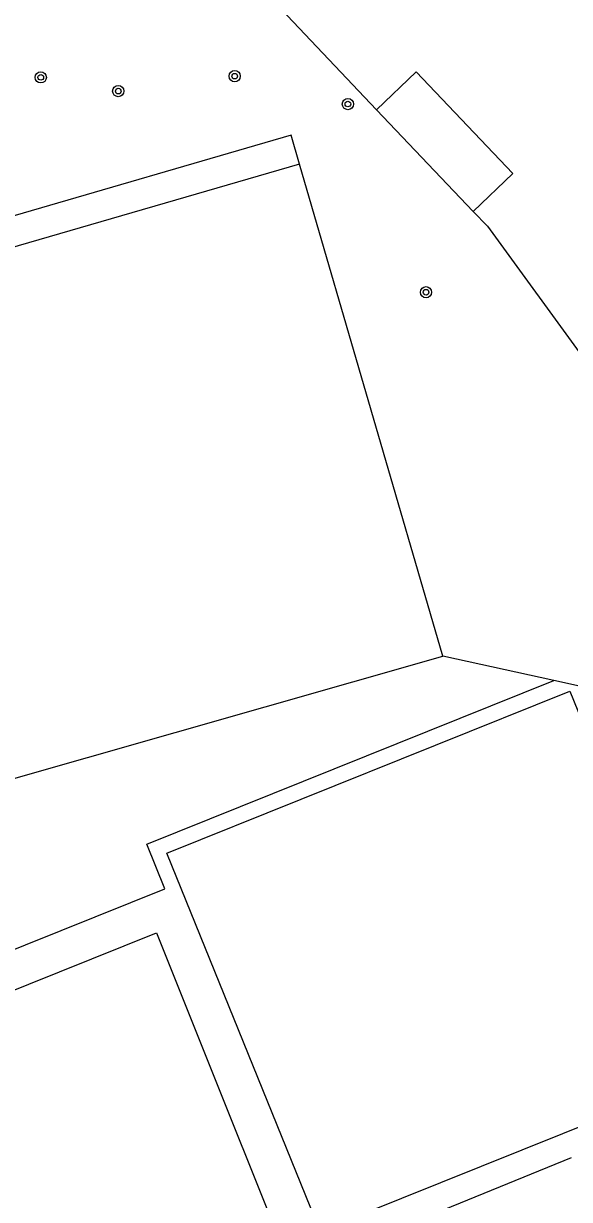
# Model space of a CAD drawing. Extents: x 137999 to 141000, y 397500 to 400501.
# Drawn here: x 138446.7 to 138485.6, y 399152.4 to 399235.9 of the extents above; entities that cross this region are included whole.
import ezdxf

# ---------------------------------------------------------------- set-up
doc = ezdxf.new("R2010")
doc.units = 0
for name, color, linetype in [('gg-afsc-erfafscheiding', 7, 'Continuous'), ('gg-afsc-hekwerk', 7, 'Continuous'), ('gg-bbg-gedigitaliseerde bijgebouw', 7, 'Continuous'), ('gg-knt-verharding', 7, 'Continuous'), ('gt-symb-boom', 7, 'Continuous')]:
    doc.layers.add(name, color=color, linetype=linetype)

# ---------------------------------------------------------------- blocks, each defined once
blk = doc.blocks.new('gt0-BOOM')
at = {"layer": 'gt-symb-boom'}
for radius in [0.4, 0.2]:
    blk.add_circle((0, 0), radius, dxfattribs=at)

msp = doc.modelspace()

# ---------------------------------------------------------------- linework, layer by layer
at = {"layer": 'gg-afsc-erfafscheiding'}
for points in [[(138458.782, 399244.922), (138465.044, 399236.974), (138471.822, 399229.813)], [(138478.709, 399222.597), (138479.713, 399221.541), (138486.818, 399211.819), (138489.532, 399215.096), (138502.676, 399201.384)]]:
    msp.add_lwpolyline(points, dxfattribs=at)
at = {"layer": 'gg-afsc-hekwerk'}
for p, q in [((138466.356, 399225.944), (138465.755, 399228.008)), ((138466.356, 399225.944), (138418.373, 399212.05)), ((138476.539, 399190.988), (138466.356, 399225.944)), ((138428.382, 399177.262), (138476.539, 399190.988)), ((138484.442, 399189.254), (138476.539, 399190.988))]:
    msp.add_line(p, q, dxfattribs=at)
msp.add_lwpolyline([(138495.729, 399165.622), (138486.688, 399188.761), (138484.442, 399189.254)], dxfattribs=at)
at = {"layer": 'gg-bbg-gedigitaliseerde bijgebouw'}
msp.add_line((138471.822, 399229.813), (138478.709, 399222.597), dxfattribs=at)
msp.add_lwpolyline([(138478.709, 399222.597), (138481.531, 399225.29), (138474.643, 399232.506), (138471.822, 399229.813)], dxfattribs=at)
at = {"layer": 'gg-knt-verharding'}
msp.add_line((138465.755, 399228.008), (138445.403, 399222.101), dxfattribs=at)
for points in [[(138402.465, 399152.605), (138422.1, 399160.495), (138421.763, 399161.374), (138411.964, 399157.437), (138408.723, 399165.616), (138430.803, 399174.465), (138434.04, 399166.34), (138424.26, 399162.387), (138424.617, 399161.533), (138456.772, 399174.442), (138455.5, 399177.627), (138484.442, 399189.254)], [(138456.916, 399176.997), (138485.582, 399188.503), (138496.492, 399161.632), (138467.826, 399150.125), (138456.916, 399176.997)], [(138402.84, 399148.3), (138403.646, 399150.211), (138456.176, 399171.331), (138492.795, 399079.866), (138438.899, 399058.203), (138402.84, 399148.3)], [(138522.87, 399062.859), (138505.106, 399055.927), (138468.097, 399148.184), (138485.69, 399155.371)]]:
    msp.add_lwpolyline(points, dxfattribs=at)

# ---------------------------------------------------------------- block references
at = {"layer": 'gt-symb-boom'}
for p in [(138447.96, 399232.123), (138461.747, 399232.208), (138453.469, 399231.144), (138469.793, 399230.227), (138475.35, 399216.855)]:
    msp.add_blockref('gt0-BOOM', p, dxfattribs=at)

doc.saveas('drawing.dxf')
